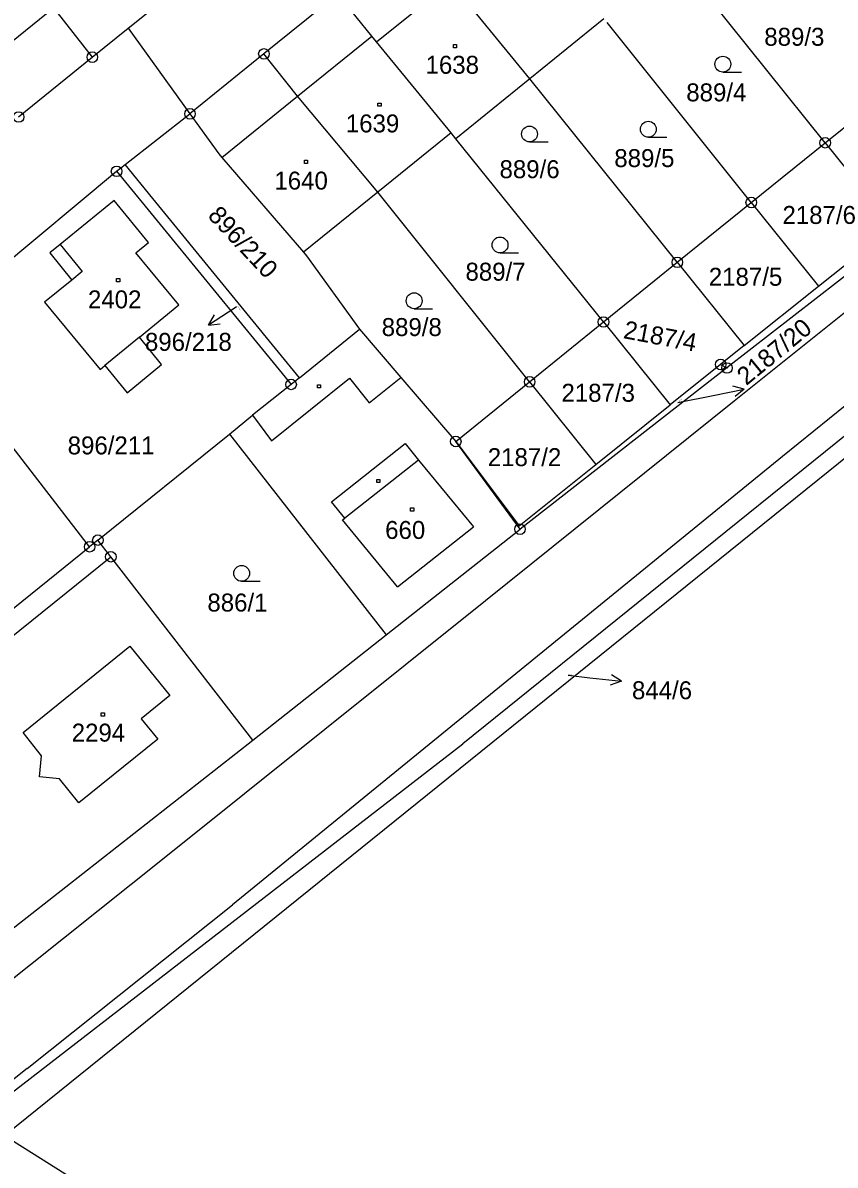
# Model space of a CAD drawing. Extents: x -795483 to -789093, y -1112258 to -1108741.
# Drawn here: x -791224.6 to -791147.8, y -1109731.9 to -1109623.8 of the extents above; entities that cross this region are included whole.
import ezdxf

# ---------------------------------------------------------------- set-up
doc = ezdxf.new("R2010")
doc.units = 0
for name, color, linetype in [('Komunikace', 7, 'Continuous'), ('Vrstva 1', 7, 'Continuous'), ('Vrstva 14', 7, 'Continuous'), ('Vrstva 15', 7, 'Continuous'), ('Vrstva 16', 7, 'Continuous'), ('Vrstva 2', 7, 'Continuous'), ('Vrstva 23', 7, 'Continuous'), ('Vrstva 25', 7, 'Continuous'), ('Vrstva 28', 7, 'Continuous')]:
    doc.layers.add(name, color=color, linetype=linetype)

msp = doc.modelspace()

# ---------------------------------------------------------------- linework, layer by layer
at = {"layer": 'Komunikace'}
for p, q in [((-791204.42, -1109650.7), (-791204.55, -1109650.78)), ((-791162.65, -1109659.74), (-791159.31, -1109659.08)), ((-791173.04, -1109685.56), (-791170.98, -1109685.79))]:
    msp.add_line(p, q, dxfattribs=at)
at = {"layer": 'Vrstva 1'}
for p, q in [((-791103.94, -1109614.35), (-791158.01, -1109656.48)), ((-791148.72, -1109635.17), (-791162.56, -1109617.92)), ((-791176.65, -1109629.13), (-791184.15, -1109619.97)), ((-791214.66, -1109624.32), (-791211.06, -1109621.42)), ((-791194.83, -1109621.1), (-791201.82, -1109626.76)), ((-791191.61, -1109625.07), (-791194.83, -1109621.1)), ((-791221.72, -1109622.39), (-791218.06, -1109627.07)), ((-791169.65, -1109623.44), (-791176.65, -1109629.13)), ((-791218.06, -1109627.07), (-791214.66, -1109624.32)), ((-791214.66, -1109624.32), (-791208.82, -1109632.43)), ((-791155.71, -1109640.82), (-791169.36, -1109623.79)), ((-791191.16, -1109625.62), (-791191.61, -1109625.07)), ((-791184.12, -1109634.24), (-791191.16, -1109625.62)), ((-791201.82, -1109626.76), (-791208.82, -1109632.43)), ((-791198.63, -1109630.76), (-791201.82, -1109626.76)), ((-791225.03, -1109632.73), (-791218.06, -1109627.07)), ((-791101.18, -1109628.2), (-791226.36, -1109729.16)), ((-791176.65, -1109629.13), (-791183.66, -1109634.81)), ((-791162.71, -1109646.48), (-791176.65, -1109629.13)), ((-791148.72, -1109635.17), (-791141.74, -1109629.52)), ((-791191.03, -1109639.83), (-791198.63, -1109630.76)), ((-791214.96, -1109637.24), (-791208.82, -1109632.43)), ((-791208.82, -1109632.43), (-791206.09, -1109636.22)), ((-791184.12, -1109634.24), (-791191.03, -1109639.83)), ((-791183.66, -1109634.81), (-791184.12, -1109634.24)), ((-791169.69, -1109652.13), (-791183.66, -1109634.81)), ((-791155.71, -1109640.82), (-791148.72, -1109635.17)), ((-791148.72, -1109635.17), (-791142.34, -1109643.12)), ((-791206.09, -1109636.22), (-791205.8, -1109636.56)), ((-791205.8, -1109636.56), (-791198.08, -1109645.52)), ((-791215.76, -1109637.87), (-791214.96, -1109637.24)), ((-791212.34, -1109640.45), (-791214.96, -1109637.24)), ((-791228.14, -1109648.15), (-791215.76, -1109637.87)), ((-791215.76, -1109637.87), (-791199.25, -1109658.04)), ((-791216, -1109640.63), (-791221.1, -1109644.79)), ((-791212.75, -1109644.6), (-791216, -1109640.63)), ((-791198.47, -1109657.41), (-791212.34, -1109640.45)), ((-791191.03, -1109639.83), (-791198.08, -1109645.52)), ((-791176.68, -1109657.79), (-791191.03, -1109639.83)), ((-791162.71, -1109646.48), (-791155.71, -1109640.82)), ((-791155.71, -1109640.82), (-791149.36, -1109648.74)), ((-791149.36, -1109648.74), (-791142.34, -1109643.12)), ((-791221.1, -1109644.79), (-791222.09, -1109645.59)), ((-791213.93, -1109645.57), (-791212.75, -1109644.6)), ((-791222.09, -1109645.59), (-791220, -1109648.16)), ((-791209.88, -1109650.52), (-791213.93, -1109645.57)), ((-791198.08, -1109645.52), (-791197.79, -1109645.86)), ((-791197.79, -1109645.86), (-791192.77, -1109652.82)), ((-791164.9, -1109648.25), (-791162.71, -1109646.48)), ((-791162.71, -1109646.48), (-791156.38, -1109654.36)), ((-791220, -1109648.16), (-791222.59, -1109650.25)), ((-791169.69, -1109652.13), (-791164.9, -1109648.25)), ((-791156.38, -1109654.36), (-791149.36, -1109648.74)), ((-791222.59, -1109650.25), (-791217.33, -1109656.62)), ((-791213.61, -1109653.57), (-791209.88, -1109650.52)), ((-791176.68, -1109657.79), (-791169.69, -1109652.13)), ((-791169.69, -1109652.13), (-791163.37, -1109659.96)), ((-791211.5, -1109656.15), (-791213.61, -1109653.57)), ((-791198.47, -1109657.41), (-791192.77, -1109652.82)), ((-791192.77, -1109652.82), (-791188.86, -1109657.38)), ((-791156.38, -1109654.36), (-791158.61, -1109656.15)), ((-791218.31, -1109673.4), (-791231.61, -1109656.22)), ((-791217.33, -1109656.62), (-791216.87, -1109656.24)), ((-791216.87, -1109656.24), (-791214.76, -1109658.82)), ((-791214.76, -1109658.82), (-791211.5, -1109656.15)), ((-791158.01, -1109656.48), (-791177.59, -1109671.74)), ((-791158.61, -1109656.15), (-791163.37, -1109659.96)), ((-791158.61, -1109656.15), (-791158.01, -1109656.48)), ((-791199.25, -1109658.04), (-791202.91, -1109660.96)), ((-791198.47, -1109657.41), (-791199.25, -1109658.04)), ((-791188.86, -1109657.38), (-791183.67, -1109663.44)), ((-791183.67, -1109663.44), (-791176.68, -1109657.79)), ((-791176.68, -1109657.79), (-791170.43, -1109665.62)), ((-791170.43, -1109665.62), (-791163.37, -1109659.96)), ((-791205.09, -1109662.74), (-791202.91, -1109660.96)), ((-791145.6, -1109661.9), (-791183, -1109692.06)), ((-791217.53, -1109672.77), (-791205.09, -1109662.74)), ((-791205.09, -1109662.74), (-791190.27, -1109681.73)), ((-791177.59, -1109671.74), (-791183.67, -1109663.44)), ((-791183.67, -1109663.44), (-791177.66, -1109671.41)), ((-791177.66, -1109671.41), (-791170.43, -1109665.62)), ((-791190.27, -1109681.73), (-791177.59, -1109671.74)), ((-791217.53, -1109672.77), (-791218.31, -1109673.4)), ((-791216.31, -1109674.35), (-791217.53, -1109672.77)), ((-791246.14, -1109695.82), (-791218.31, -1109673.4)), ((-791244.87, -1109697.35), (-791216.31, -1109674.35)), ((-791202.86, -1109691.71), (-791216.31, -1109674.35)), ((-791202.86, -1109691.71), (-791190.27, -1109681.73)), ((-791224.6, -1109690.97), (-791214.52, -1109682.8)), ((-791214.52, -1109682.8), (-791210.74, -1109687.47)), ((-791210.74, -1109687.47), (-791213.45, -1109689.67)), ((-791213.45, -1109689.67), (-791211.87, -1109691.61)), ((-791230.99, -1109713.7), (-791202.86, -1109691.71)), ((-791222.86, -1109693.19), (-791224.6, -1109690.97)), ((-791211.87, -1109691.61), (-791219.33, -1109697.62)), ((-791228.95, -1109727.55), (-791183, -1109692.06)), ((-791223.07, -1109695.18), (-791222.86, -1109693.19)), ((-791221.17, -1109695.35), (-791223.07, -1109695.18)), ((-791219.33, -1109697.62), (-791221.17, -1109695.35)), ((-791174.76, -1109761.47), (-791226.36, -1109729.16))]:
    msp.add_line(p, q, dxfattribs=at)
at = {"layer": 'Vrstva 16'}
for p, q in [((-791204.55, -1109650.78), (-791207.06, -1109652.42)), ((-791207.06, -1109652.42), (-791206.5, -1109651.45)), ((-791207.06, -1109652.42), (-791205.95, -1109652.29)), ((-791156.37, -1109658.5), (-791157.44, -1109658.2)), ((-791159.31, -1109659.08), (-791156.37, -1109658.5)), ((-791156.37, -1109658.5), (-791157.25, -1109659.18)), ((-791170.98, -1109685.79), (-791168, -1109686.13)), ((-791168, -1109686.13), (-791169.05, -1109686.51)), ((-791168, -1109686.13), (-791168.94, -1109685.52))]:
    msp.add_line(p, q, dxfattribs=at)
at = {"layer": 'Vrstva 2'}
for p, q in [((-791103.5, -1109616.49), (-791157.33, -1109659.61)), ((-791191.16, -1109625.62), (-791184.15, -1109619.97)), ((-791228.7, -1109628.03), (-791221.72, -1109622.39)), ((-791099.21, -1109621.5), (-791152.77, -1109664.86)), ((-791198.63, -1109630.76), (-791191.61, -1109625.07)), ((-791205.8, -1109636.56), (-791198.63, -1109630.76)), ((-791221.1, -1109644.79), (-791219.02, -1109647.36)), ((-791219.02, -1109647.36), (-791220, -1109648.16)), ((-791213.61, -1109653.57), (-791216.87, -1109656.24)), ((-791201.09, -1109663.37), (-791193.74, -1109657.45)), ((-791193.74, -1109657.45), (-791191.86, -1109659.78)), ((-791191.86, -1109659.78), (-791188.86, -1109657.38)), ((-791157.33, -1109659.61), (-791180.86, -1109678.53)), ((-791202.91, -1109660.96), (-791201.09, -1109663.37)), ((-791195.42, -1109669.14), (-791188.47, -1109663.64)), ((-791188.47, -1109663.64), (-791187.2, -1109665.19)), ((-791187.2, -1109665.19), (-791194.18, -1109670.71)), ((-791187.2, -1109665.19), (-791182, -1109671.52)), ((-791152.77, -1109664.86), (-791176.3, -1109684.04)), ((-791194.18, -1109670.71), (-791195.42, -1109669.14)), ((-791194.38, -1109670.86), (-791194.18, -1109670.71)), ((-791189.17, -1109677.2), (-791194.38, -1109670.86)), ((-791189.17, -1109677.2), (-791182, -1109671.52)), ((-791180.86, -1109678.53), (-791211.25, -1109702.87)), ((-791176.3, -1109684.04), (-791204.78, -1109707.28)), ((-791211.25, -1109702.87), (-791228.11, -1109716.3)), ((-791224.21, -1109722.77), (-791204.78, -1109707.28)), ((-791224.21, -1109722.77), (-791253.43, -1109745.98))]:
    msp.add_line(p, q, dxfattribs=at)
at = {"layer": 'Vrstva 23'}
for p, q in [((-791158.4, -1109628.48), (-791156.65, -1109628.48)), ((-791176.69, -1109635.09), (-791174.94, -1109635.09)), ((-791165.45, -1109634.64), (-791163.7, -1109634.64)), ((-791179.48, -1109645.59), (-791177.73, -1109645.59)), ((-791187.61, -1109650.87), (-791185.86, -1109650.87)), ((-791203.93, -1109676.67), (-791202.18, -1109676.67))]:
    msp.add_line(p, q, dxfattribs=at)
for centre in [(-791158.4, -1109627.73), (-791165.45, -1109633.89), (-791176.69, -1109634.34), (-791179.48, -1109644.84), (-791187.61, -1109650.12), (-791203.93, -1109675.92)]:
    msp.add_circle(centre, 0.75, dxfattribs=at)
at = {"layer": 'Vrstva 25'}
for p, q in [((-791183.9, -1109625.87), (-791183.6, -1109625.87)), ((-791183.9, -1109626.17), (-791183.9, -1109625.87)), ((-791183.6, -1109626.17), (-791183.9, -1109626.17)), ((-791183.6, -1109625.87), (-791183.6, -1109626.17)), ((-791191.04, -1109631.41), (-791190.74, -1109631.41)), ((-791191.04, -1109631.71), (-791191.04, -1109631.41)), ((-791190.74, -1109631.71), (-791191.04, -1109631.71)), ((-791190.74, -1109631.41), (-791190.74, -1109631.71)), ((-791197.99, -1109636.82), (-791197.69, -1109636.82)), ((-791197.99, -1109637.12), (-791197.99, -1109636.82)), ((-791197.69, -1109637.12), (-791197.99, -1109637.12)), ((-791197.69, -1109636.82), (-791197.69, -1109637.12)), ((-791215.77, -1109648.02), (-791215.47, -1109648.02)), ((-791215.77, -1109648.32), (-791215.77, -1109648.02)), ((-791215.47, -1109648.32), (-791215.77, -1109648.32)), ((-791215.47, -1109648.02), (-791215.47, -1109648.32)), ((-791196.76, -1109658.07), (-791196.46, -1109658.07)), ((-791196.76, -1109658.37), (-791196.76, -1109658.07)), ((-791196.46, -1109658.07), (-791196.46, -1109658.37)), ((-791196.46, -1109658.37), (-791196.76, -1109658.37)), ((-791191.15, -1109667.03), (-791190.85, -1109667.03)), ((-791191.15, -1109667.33), (-791191.15, -1109667.03)), ((-791190.85, -1109667.33), (-791191.15, -1109667.33)), ((-791190.85, -1109667.03), (-791190.85, -1109667.33)), ((-791187.95, -1109669.72), (-791187.65, -1109669.72)), ((-791187.95, -1109670.02), (-791187.95, -1109669.72)), ((-791187.65, -1109670.02), (-791187.95, -1109670.02)), ((-791187.65, -1109669.72), (-791187.65, -1109670.02)), ((-791217.22, -1109689.12), (-791216.92, -1109689.12)), ((-791217.22, -1109689.42), (-791217.22, -1109689.12)), ((-791216.92, -1109689.42), (-791217.22, -1109689.42)), ((-791216.92, -1109689.12), (-791216.92, -1109689.42))]:
    msp.add_line(p, q, dxfattribs=at)
at = {"layer": 'Vrstva 28'}
for centre, radius in [((-791218.06, -1109627.07), 0.5), ((-791201.82, -1109626.76), 0.5), ((-791201.82, -1109626.76), 0.01), ((-791218.06, -1109627.07), 0.01), ((-791225.03, -1109632.73), 0.5), ((-791208.82, -1109632.43), 0.5), ((-791208.82, -1109632.43), 0.01), ((-791148.72, -1109635.17), 0.5), ((-791148.72, -1109635.17), 0.01), ((-791215.76, -1109637.87), 0.5), ((-791215.76, -1109637.87), 0.01), ((-791155.71, -1109640.82), 0.5), ((-791155.71, -1109640.82), 0.01), ((-791162.71, -1109646.48), 0.5), ((-791162.71, -1109646.48), 0.01), ((-791169.69, -1109652.13), 0.5), ((-791169.69, -1109652.13), 0.01), ((-791158.61, -1109656.15), 0.5), ((-791158.01, -1109656.48), 0.5), ((-791158.61, -1109656.15), 0.01), ((-791158.01, -1109656.48), 0.01), ((-791199.25, -1109658.04), 0.5), ((-791199.25, -1109658.04), 0.01), ((-791176.68, -1109657.79), 0.5), ((-791176.68, -1109657.79), 0.01), ((-791183.67, -1109663.44), 0.5), ((-791183.67, -1109663.44), 0.01), ((-791177.59, -1109671.74), 0.5), ((-791177.59, -1109671.74), 0.01), ((-791218.31, -1109673.4), 0.5), ((-791217.53, -1109672.77), 0.5), ((-791217.53, -1109672.77), 0.01), ((-791218.31, -1109673.4), 0.01), ((-791216.31, -1109674.35), 0.5), ((-791216.31, -1109674.35), 0.01)]:
    msp.add_circle(centre, radius, dxfattribs=at)

# ---------------------------------------------------------------- texts
at = {"layer": 'Vrstva 14'}
for s, height, p in [('889/3', 1.7, (-791154.48, -1109625.99)), ('889/4', 1.7, (-791161.86, -1109631.25)), ('889/5', 1.7, (-791168.67, -1109637.47)), ('889/6', 1.7, (-791179.53, -1109638.52)), ('2187/6', 1.7, (-791152.76, -1109642.85)), ('889/7', 1.7, (-791182.75, -1109648.22)), ('2187/5', 1.7, (-791159.73, -1109648.7)), ('889/8', 1.7, (-791190.68, -1109653.46)), ('2187/3', 1.7, (-791173.67, -1109659.68)), ('896/211', 1.7, (-791220.39, -1109664.66)), ('2187/2', 1.7, (-791180.64, -1109665.77)), ('886/1', 1.7, (-791207.17, -1109679.53)), ('844/6', 0.1, (-791173.04, -1109685.56))]:
    msp.add_text(s, height=height, dxfattribs=at).set_placement(p)
for s, height, rotation, p in [('896/210', 1.7, 313.1376, (-791207.22, -1109642.14)), ('896/218', 0.1, 303.8288, (-791204.34, -1109650.64)), ('2187/4', 1.7, 349.2883, (-791167.89, -1109653.65)), ('2187/20', 0.1, 33.0031, (-791162.65, -1109659.74))]:
    msp.add_text(s, height=height, rotation=rotation, dxfattribs=at).set_placement(p)
at = {"layer": 'Vrstva 15'}
for s, p in [('1638', (-791186.53, -1109628.64)), ('1639', (-791194.07, -1109634.19)), ('1640', (-791200.83, -1109639.6)), ('2402', (-791218.47, -1109650.84)), ('660', (-791190.35, -1109672.66)), ('2294', (-791220.01, -1109691.84))]:
    msp.add_text(s, height=1.7, dxfattribs=at).set_placement(p)
at = {"layer": 'Vrstva 16'}
msp.add_text('2187/20', height=1.7, rotation=39.4698, dxfattribs=at).set_placement((-791156.18, -1109658.2))
for s, p in [('896/218', (-791213.08, -1109654.86)), ('844/6', (-791167, -1109687.83))]:
    msp.add_text(s, height=1.7, dxfattribs=at).set_placement(p)

doc.saveas('drawing.dxf')
